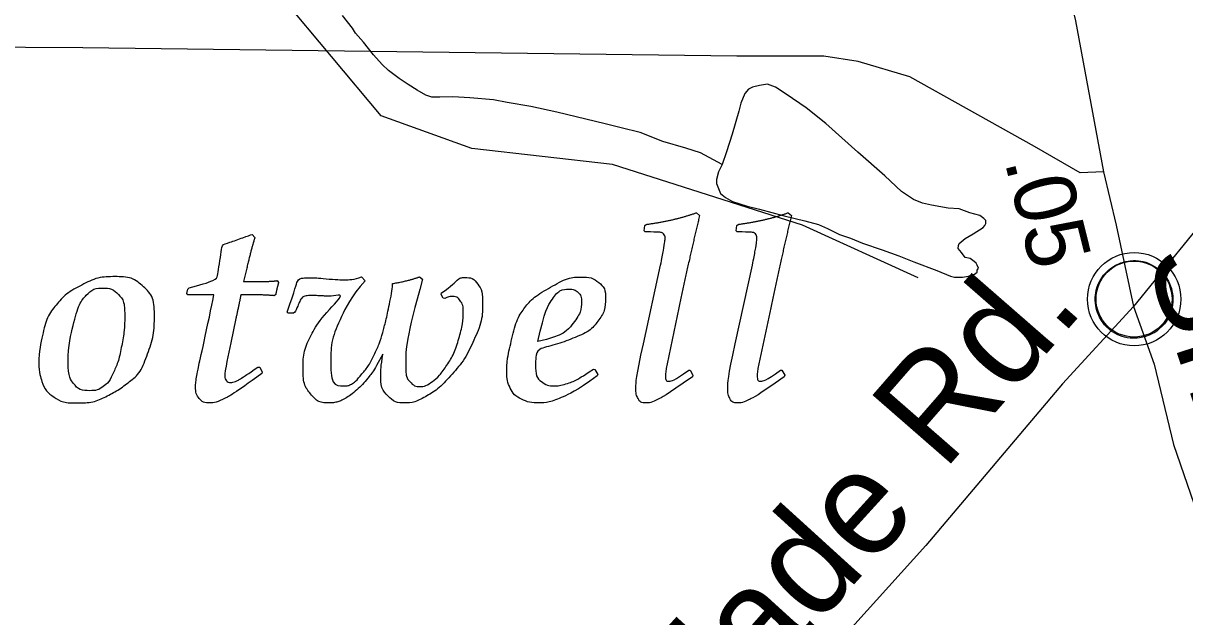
# Model space of a CAD drawing. Extents: x 2169602 to 2449496, y 721995 to 810662.
# Drawn here: x 2170042.4 to 2170098.1, y 724795.2 to 724823.7 of the extents above; entities that cross this region are included whole.
import ezdxf

# ---------------------------------------------------------------- set-up
doc = ezdxf.new("R2010")
doc.units = 0
doc.layers.add('Old_Level_1', color=7, linetype='Continuous')

msp = doc.modelspace()

# ---------------------------------------------------------------- linework, layer by layer
at = {"layer": 'Old_Level_1'}
for points in [[(2170089.073, 724840.459), (2170091.448, 724829.833), (2170092.891, 724823.811), (2170094.221, 724816.569)], [(2170113.084, 724838.219), (2170112.188, 724836.005), (2170110.696, 724831.65), (2170109.391, 724828.564), (2170108.296, 724826.598), (2170105.312, 724822.342), (2170099.904, 724815.325), (2170095.664, 724810.099)], [(2170085.334, 724811.477), (2170079.774, 724814.008), (2170070.646, 724816.924), (2170063.897, 724817.684), (2170059.545, 724819.256), (2170054.769, 724824.967), (2170051.992, 724825.491), (2170020.501, 724825.744), (2170018.123, 724827.741), (2170015.725, 724832.468), (2170011.349, 724834.584), (2170010.562, 724834.544)], [(2170075.924, 724816.913), (2170074.876, 724817.476), (2170074.17, 724817.708), (2170073.073, 724818.029), (2170071.972, 724818.455), (2170071.07, 724818.688), (2170070.3, 724818.872), (2170067.971, 724819.436), (2170066.733, 724819.71), (2170065.593, 724819.892), (2170064.93, 724820.03), (2170063.795, 724820.116), (2170062.981, 724820.161), (2170062.367, 724820.158), (2170061.982, 724820.158), (2170061.694, 724820.25), (2170061.27, 724820.487), (2170060.841, 724820.765), (2170060.413, 724821.051), (2170059.891, 724821.429), (2170059.594, 724821.714), (2170059.18, 724822.183), (2170058.692, 724822.796), (2170058.312, 724823.22), (2170058.161, 724823.465), (2170057.684, 724824.076)], [(2170094.221, 724816.569), (2170093.102, 724816.519), (2170090.914, 724817.788), (2170084.933, 724821.123), (2170082.446, 724821.869), (2170080.805, 724822.118), (2170076.627, 724822.118), (2170045.219, 724822.516), (2170012.169, 724822.716), (2170010.12, 724822.722)], [(2170075.924, 724816.913), (2170075.739, 724816.574), (2170075.646, 724816.194), (2170075.641, 724816.001), (2170075.744, 724815.764), (2170075.836, 724815.529), (2170076.075, 724815.338), (2170076.411, 724815.152), (2170077.118, 724814.92), (2170077.703, 724814.783), (2170078.892, 724814.459), (2170079.881, 724814.223), (2170080.549, 724814.035), (2170080.977, 724813.845), (2170081.548, 724813.566), (2170082.074, 724813.38), (2170082.649, 724813.148), (2170083.599, 724812.822), (2170084.408, 724812.535), (2170085.12, 724812.255), (2170086.221, 724811.837), (2170086.879, 724811.555), (2170087.074, 724811.506), (2170087.264, 724811.506), (2170087.459, 724811.506), (2170087.741, 724811.56), (2170088.029, 724811.651), (2170088.165, 724811.756), (2170088.161, 724811.843), (2170088.219, 724811.941), (2170088.161, 724812.083), (2170088.117, 724812.177), (2170088.019, 724812.269), (2170087.829, 724812.414), (2170087.585, 724812.46), (2170087.405, 724812.7), (2170087.254, 724812.886), (2170087.259, 724813.03), (2170087.303, 724813.129), (2170087.585, 724813.366), (2170087.97, 724813.598), (2170088.443, 724813.893), (2170088.536, 724813.984), (2170088.584, 724814.083), (2170088.58, 724814.229), (2170088.482, 724814.32), (2170088.292, 724814.464), (2170087.815, 724814.604), (2170087.298, 724814.788), (2170086.772, 724814.829), (2170085.963, 724814.971), (2170085.534, 724815.065), (2170085.1, 724815.246), (2170084.53, 724815.631), (2170083.726, 724816.379), (2170082.439, 724817.518), (2170080.899, 724818.889), (2170079.944, 724819.641), (2170078.994, 724820.295), (2170078.473, 724820.633), (2170078.092, 724820.769), (2170077.712, 724820.72), (2170077.371, 724820.627), (2170077.186, 724820.53), (2170077.001, 724820.336), (2170076.811, 724819.864), (2170076.718, 724819.482), (2170076.392, 724818.384), (2170076.119, 724817.529), (2170075.924, 724816.913)], [(2170094.221, 724816.569), (2170094.83, 724814.006), (2170095.664, 724810.099)], [(2170074.685, 724814.605), (2170074.833, 724814.474)], [(2170079.094, 724814.605), (2170079.242, 724814.474)], [(2170072.221, 724813.685), (2170072.174, 724813.738), (2170072.209, 724813.994), (2170072.269, 724814.047)], [(2170076.63, 724813.685), (2170076.583, 724813.738), (2170076.618, 724813.994), (2170076.678, 724814.047)], [(2170053.341, 724813.56), (2170053.477, 724813.412)], [(2170072.132, 724808.319), (2170072.957, 724812.088)], [(2170076.541, 724808.319), (2170077.366, 724812.088)], [(2170058.597, 724811.53), (2170058.769, 724811.334)], [(2170061.381, 724811.524), (2170061.535, 724811.417)], [(2170051.501, 724810.663), (2170050.26, 724810.663), (2170050.218, 724810.723), (2170050.254, 724810.93), (2170050.325, 724811.002)], [(2170052.937, 724811.299), (2170053.549, 724811.299)], [(2170054.552, 724811.346), (2170054.617, 724811.251)], [(2170060.087, 724811.132), (2170060.087, 724811.204)], [(2170053.442, 724810.663), (2170052.807, 724810.663)], [(2170054.481, 724810.681), (2170054.404, 724810.622)], [(2170062.598, 724810.491), (2170062.515, 724810.503), (2170062.426, 724810.675), (2170062.444, 724810.752)], [(2170055.403, 724809.826), (2170055.332, 724809.779), (2170055.077, 724809.779), (2170055.029, 724809.838)], [(2170095.664, 724810.099), (2170092.257, 724806.391), (2170085.691, 724798.626), (2170074.725, 724786.482), (2170066.866, 724777.922), (2170061.495, 724771.924)], [(2170073.842, 724810.046), (2170073.272, 724807.357)], [(2170078.251, 724810.046), (2170077.681, 724807.357)], [(2170095.664, 724810.099), (2170096.658, 724807.336), (2170097.591, 724803.479), (2170099.058, 724799.199), (2170102.129, 724791.534), (2170105.474, 724783.123), (2170108.458, 724776.254), (2170109.988, 724773.392)], [(2170052.569, 724809.53), (2170052.32, 724808.366), (2170052.136, 724807.464)], [(2170059.63, 724807.814), (2170059.321, 724807.268)], [(2170053.626, 724807.197), (2170053.709, 724807.191), (2170053.828, 724806.959), (2170053.816, 724806.888)], [(2170069.738, 724807.09), (2170069.803, 724807.084)], [(2170069.803, 724807.084), (2170069.94, 724806.84), (2170069.922, 724806.769)], [(2170074.311, 724807.048), (2170074.376, 724807.042)], [(2170074.376, 724807.042), (2170074.513, 724806.811), (2170074.489, 724806.734)], [(2170078.72, 724807.048), (2170078.785, 724807.042)], [(2170078.785, 724807.042), (2170078.922, 724806.811), (2170078.898, 724806.734)]]:
    msp.add_lwpolyline(points, dxfattribs=at)
msp.add_lwpolyline([(2170093.858, 724810.751), (2170093.881, 724810.884), (2170093.923, 724811.04), (2170093.993, 724811.211), (2170094.062, 724811.347), (2170094.142, 724811.484), (2170094.231, 724811.605), (2170094.325, 724811.709), (2170094.434, 724811.819), (2170094.566, 724811.928), (2170094.695, 724812.014), (2170094.811, 724812.083), (2170094.931, 724812.141), (2170095.061, 724812.196), (2170095.194, 724812.239), (2170095.297, 724812.266), (2170095.413, 724812.284), (2170095.511, 724812.301), (2170095.662, 724812.307), (2170095.767, 724812.305), (2170095.902, 724812.298), (2170096.018, 724812.281), (2170096.135, 724812.258), (2170096.254, 724812.224), (2170096.377, 724812.178), (2170096.535, 724812.109), (2170096.684, 724812.026), (2170096.804, 724811.941), (2170096.927, 724811.846), (2170097.006, 724811.771), (2170097.104, 724811.667), (2170097.195, 724811.556), (2170097.268, 724811.447), (2170097.343, 724811.327), (2170097.401, 724811.205), (2170097.449, 724811.086), (2170097.487, 724810.967), (2170097.517, 724810.857), (2170097.543, 724810.714), (2170097.558, 724810.602), (2170097.564, 724810.459), (2170097.56, 724810.322), (2170097.546, 724810.187), (2170097.524, 724810.056), (2170097.485, 724809.91), (2170097.44, 724809.771), (2170097.386, 724809.651), (2170097.311, 724809.508), (2170097.232, 724809.382), (2170097.151, 724809.27), (2170097.05, 724809.157), (2170096.924, 724809.04), (2170096.805, 724808.942), (2170096.686, 724808.86), (2170096.583, 724808.8), (2170096.421, 724808.723), (2170096.252, 724808.659), (2170096.11, 724808.624), (2170095.953, 724808.593), (2170095.848, 724808.582), (2170095.741, 724808.576), (2170095.609, 724808.576), (2170095.507, 724808.586), (2170095.373, 724808.603), (2170095.232, 724808.634), (2170095.123, 724808.665), (2170095, 724808.71), (2170094.891, 724808.757), (2170094.798, 724808.81), (2170094.636, 724808.907), (2170094.504, 724809.009), (2170094.387, 724809.115), (2170094.281, 724809.231), (2170094.206, 724809.325), (2170094.135, 724809.424), (2170094.037, 724809.593), (2170093.997, 724809.677), (2170093.956, 724809.772), (2170093.894, 724809.967), (2170093.858, 724810.135), (2170093.842, 724810.257), (2170093.833, 724810.407), (2170093.832, 724810.519), (2170093.845, 724810.673)], close=True, dxfattribs=at)
for centre, radius in [((2170095.702, 724810.456), 2.242), ((2170095.696, 724810.462), 1.823)]:
    msp.add_circle(centre, radius, dxfattribs=at)
for points, degree in [([(2170072.269, 724814.047), (2170073.563, 724814.207), (2170074.685, 724814.605)], 2), ([(2170074.833, 724814.474), (2170074.329, 724812.373), (2170073.842, 724810.046)], 2), ([(2170076.678, 724814.047), (2170077.972, 724814.207), (2170079.094, 724814.605)], 2), ([(2170079.242, 724814.474), (2170078.738, 724812.373), (2170078.251, 724810.046)], 2), ([(2170050.325, 724811.002), (2170050.818, 724811.115), (2170051.661, 724811.4), (2170051.673, 724811.536), (2170051.744, 724811.975), (2170051.863, 724812.634), (2170051.863, 724813.08), (2170052.219, 724813.157), (2170052.937, 724813.418), (2170053.264, 724813.537), (2170053.341, 724813.56)], 3), ([(2170053.477, 724813.412), (2170053.288, 724812.83), (2170052.937, 724811.299)], 2), ([(2170072.957, 724812.088), (2170073.029, 724812.397), (2170073.103, 724812.833), (2170073.177, 724813.269), (2170073.177, 724813.376), (2170073.177, 724813.507), (2170073.103, 724813.587), (2170073.029, 724813.667), (2170072.824, 724813.673), (2170072.619, 724813.679), (2170072.221, 724813.685)], 3), ([(2170077.366, 724812.088), (2170077.438, 724812.397), (2170077.512, 724812.833), (2170077.586, 724813.269), (2170077.586, 724813.376), (2170077.586, 724813.507), (2170077.512, 724813.587), (2170077.438, 724813.667), (2170077.233, 724813.673), (2170077.028, 724813.679), (2170076.63, 724813.685)], 3), ([(2170043.108, 724807.393), (2170043.108, 724807.945), (2170043.295, 724808.779), (2170043.482, 724809.613), (2170043.936, 724810.174), (2170044.391, 724810.735), (2170045.162, 724811.135), (2170045.934, 724811.536), (2170046.753, 724811.536), (2170047.596, 724811.536), (2170048.125, 724811.055), (2170048.653, 724810.574), (2170048.653, 724809.613), (2170048.653, 724808.74), (2170048.326, 724807.829), (2170048, 724806.918), (2170047.457, 724806.496), (2170046.914, 724806.075), (2170046.317, 724805.775), (2170045.72, 724805.475), (2170044.96, 724805.475), (2170044.236, 724805.475), (2170043.833, 724805.754), (2170043.429, 724806.033), (2170043.269, 724806.472), (2170043.108, 724806.912), (2170043.108, 724807.393)], 3), ([(2170055.029, 724809.838), (2170055.433, 724810.954), (2170055.48, 724811.411), (2170055.801, 724811.483), (2170056.074, 724811.483), (2170056.353, 724811.483), (2170056.709, 724811.453), (2170057.398, 724811.388), (2170057.724, 724811.388), (2170058.253, 724811.388), (2170058.597, 724811.53)], 3), ([(2170060.087, 724811.204), (2170060.853, 724811.334), (2170061.381, 724811.524)], 2), ([(2170069.922, 724806.769), (2170068.877, 724806.027), (2170068.233, 724805.751), (2170067.589, 724805.475), (2170067.096, 724805.475), (2170066.663, 724805.475), (2170066.283, 724805.659), (2170065.903, 724805.843), (2170065.74, 724806.19), (2170065.576, 724806.538), (2170065.576, 724806.923), (2170065.576, 724807.565), (2170065.823, 724808.568), (2170066.069, 724809.571), (2170066.449, 724810.058), (2170066.829, 724810.545), (2170067.681, 724811.031), (2170068.533, 724811.518), (2170069.144, 724811.518), (2170069.661, 724811.518), (2170069.987, 724811.254), (2170070.314, 724810.99), (2170070.314, 724810.497), (2170070.314, 724809.892), (2170069.951, 724809.402), (2170069.589, 724808.912), (2170068.749, 724808.577), (2170067.909, 724808.241), (2170067.025, 724808.093), (2170066.96, 724807.66), (2170066.96, 724807.298), (2170066.96, 724806.716), (2170067.236, 724806.505), (2170067.512, 724806.294), (2170067.85, 724806.294), (2170068.093, 724806.294), (2170068.408, 724806.386), (2170068.723, 724806.478), (2170068.933, 724806.594), (2170069.144, 724806.71), (2170069.738, 724807.09)], 3), ([(2170044.509, 724807.44), (2170044.509, 724806.716), (2170044.782, 724806.389), (2170045.055, 724806.063), (2170045.566, 724806.063), (2170045.916, 724806.063), (2170046.192, 724806.259), (2170046.468, 724806.454), (2170046.703, 724806.962), (2170046.937, 724807.47), (2170047.083, 724808.224), (2170047.228, 724808.977), (2170047.228, 724809.595), (2170047.228, 724810.372), (2170046.925, 724810.681), (2170046.623, 724810.99), (2170046.189, 724810.99), (2170045.732, 724810.99), (2170045.385, 724810.64), (2170045.038, 724810.289), (2170044.773, 724809.271), (2170044.509, 724808.253), (2170044.509, 724807.44)], 3), ([(2170053.549, 724811.299), (2170054.261, 724811.299), (2170054.552, 724811.346)], 2), ([(2170054.617, 724811.251), (2170054.534, 724810.978), (2170054.481, 724810.681)], 2), ([(2170058.769, 724811.334), (2170058.08, 724810.568), (2170057.603, 724809.533), (2170057.125, 724808.497), (2170057.125, 724807.511), (2170057.125, 724806.288), (2170057.79, 724806.288), (2170057.95, 724806.288), (2170058.119, 724806.38), (2170058.288, 724806.472), (2170058.621, 724806.864), (2170058.953, 724807.256), (2170059.208, 724807.787), (2170059.464, 724808.319), (2170059.615, 724808.85), (2170059.766, 724809.381), (2170059.927, 724810.159), (2170060.087, 724810.936), (2170060.087, 724811.132)], 3), ([(2170062.444, 724810.752), (2170062.942, 724811.115), (2170063.245, 724811.447), (2170063.411, 724811.494), (2170063.542, 724811.494), (2170063.946, 724811.494), (2170064.18, 724811.177), (2170064.415, 724810.859), (2170064.415, 724810.278), (2170064.415, 724809.423), (2170063.996, 724808.494), (2170063.578, 724807.565), (2170062.951, 724806.858), (2170062.325, 724806.152), (2170061.737, 724805.813), (2170061.15, 724805.475), (2170060.657, 724805.475), (2170060.212, 724805.475), (2170059.867, 724805.81), (2170059.523, 724806.146), (2170059.523, 724806.864), (2170059.523, 724807.214), (2170059.63, 724807.814)], 3), ([(2170061.535, 724811.417), (2170060.722, 724808.604), (2170060.722, 724807.256), (2170060.722, 724806.71), (2170060.93, 724806.487), (2170061.138, 724806.265), (2170061.417, 724806.265), (2170061.678, 724806.265), (2170062.007, 724806.508), (2170062.337, 724806.751), (2170062.699, 724807.289), (2170063.061, 724807.826), (2170063.272, 724808.565), (2170063.483, 724809.304), (2170063.483, 724809.838), (2170063.483, 724810.177), (2170063.34, 724810.378), (2170063.198, 724810.58), (2170062.919, 724810.58), (2170062.752, 724810.58), (2170062.598, 724810.491)], 3), ([(2170053.816, 724806.888), (2170052.45, 724805.891), (2170052.02, 724805.683), (2170051.59, 724805.475), (2170051.329, 724805.475), (2170050.984, 724805.475), (2170050.809, 724805.689), (2170050.634, 724805.902), (2170050.634, 724806.247), (2170050.634, 724806.466), (2170050.693, 724806.793), (2170050.753, 724807.119), (2170051.026, 724808.36), (2170051.489, 724810.497), (2170051.501, 724810.663)], 3), ([(2170052.807, 724810.663), (2170052.706, 724810.165), (2170052.569, 724809.53)], 2), ([(2170054.404, 724810.622), (2170053.964, 724810.663), (2170053.442, 724810.663)], 2), ([(2170059.321, 724807.268), (2170059.173, 724807.007), (2170058.95, 724806.719), (2170058.728, 724806.431), (2170058.44, 724806.164), (2170058.152, 724805.896), (2170057.902, 724805.742), (2170057.653, 724805.588), (2170057.457, 724805.531), (2170057.261, 724805.475), (2170057.053, 724805.475), (2170056.519, 724805.475), (2170056.157, 724805.905), (2170055.795, 724806.336), (2170055.795, 724807.173), (2170055.795, 724807.974), (2170056.178, 724808.722), (2170056.561, 724809.47), (2170057.837, 724810.741), (2170057.362, 724810.604), (2170056.893, 724810.604), (2170056.834, 724810.604), (2170056.656, 724810.616), (2170056.335, 724810.628), (2170056.228, 724810.628), (2170055.997, 724810.628), (2170055.753, 724810.586), (2170055.623, 724810.331), (2170055.558, 724810.171), (2170055.427, 724809.868), (2170055.403, 724809.826)], 3), ([(2170067.072, 724808.419), (2170068.307, 724808.692), (2170068.735, 724809.265), (2170069.162, 724809.838), (2170069.162, 724810.337), (2170069.162, 724810.622), (2170068.996, 724810.779), (2170068.829, 724810.936), (2170068.586, 724810.936), (2170068.099, 724810.936), (2170067.743, 724810.423), (2170067.387, 724809.909), (2170067.072, 724808.419)], 3), ([(2170074.489, 724806.734), (2170073.171, 724805.801), (2170072.821, 724805.638), (2170072.471, 724805.475), (2170072.245, 724805.475), (2170071.99, 724805.475), (2170071.883, 724805.68), (2170071.776, 724805.885), (2170071.776, 724806.152), (2170071.776, 724806.692), (2170072.132, 724808.319)], 3), ([(2170078.898, 724806.734), (2170077.58, 724805.801), (2170077.23, 724805.638), (2170076.88, 724805.475), (2170076.654, 724805.475), (2170076.399, 724805.475), (2170076.292, 724805.68), (2170076.185, 724805.885), (2170076.185, 724806.152), (2170076.185, 724806.692), (2170076.541, 724808.319)], 3), ([(2170052.136, 724807.464), (2170052.065, 724807.084), (2170052.05, 724806.971), (2170052.035, 724806.858), (2170052.035, 724806.769), (2170052.035, 724806.615), (2170052.115, 724806.538), (2170052.195, 724806.46), (2170052.314, 724806.46), (2170052.421, 724806.46), (2170052.545, 724806.511), (2170052.67, 724806.561), (2170052.884, 724806.695), (2170053.098, 724806.829), (2170053.626, 724807.197)], 3), ([(2170073.272, 724807.357), (2170073.195, 724806.995), (2170073.195, 724806.775), (2170073.195, 724806.52), (2170073.355, 724806.52), (2170073.587, 724806.52), (2170074.311, 724807.048)], 3), ([(2170077.681, 724807.357), (2170077.604, 724806.995), (2170077.604, 724806.775), (2170077.604, 724806.52), (2170077.764, 724806.52), (2170077.996, 724806.52), (2170078.72, 724807.048)], 3)]:
    msp.add_open_spline(points, degree=degree, dxfattribs=at)

# ---------------------------------------------------------------- texts
for s, height, rotation, p in [('.05', 2.9707, 284.0289, (2170089.47, 724817.083)), ('Smithfield', 5, 288.1769, (2170096.216, 724812.544)), ('Rd.', 5, 48.9073, (2170086.543, 724802.151)), ('Slade', 5, 47.7186, (2170073.92, 724787.598))]:
    msp.add_text(s, height=height, rotation=rotation, dxfattribs=at).set_placement(p)

doc.saveas('drawing.dxf')
